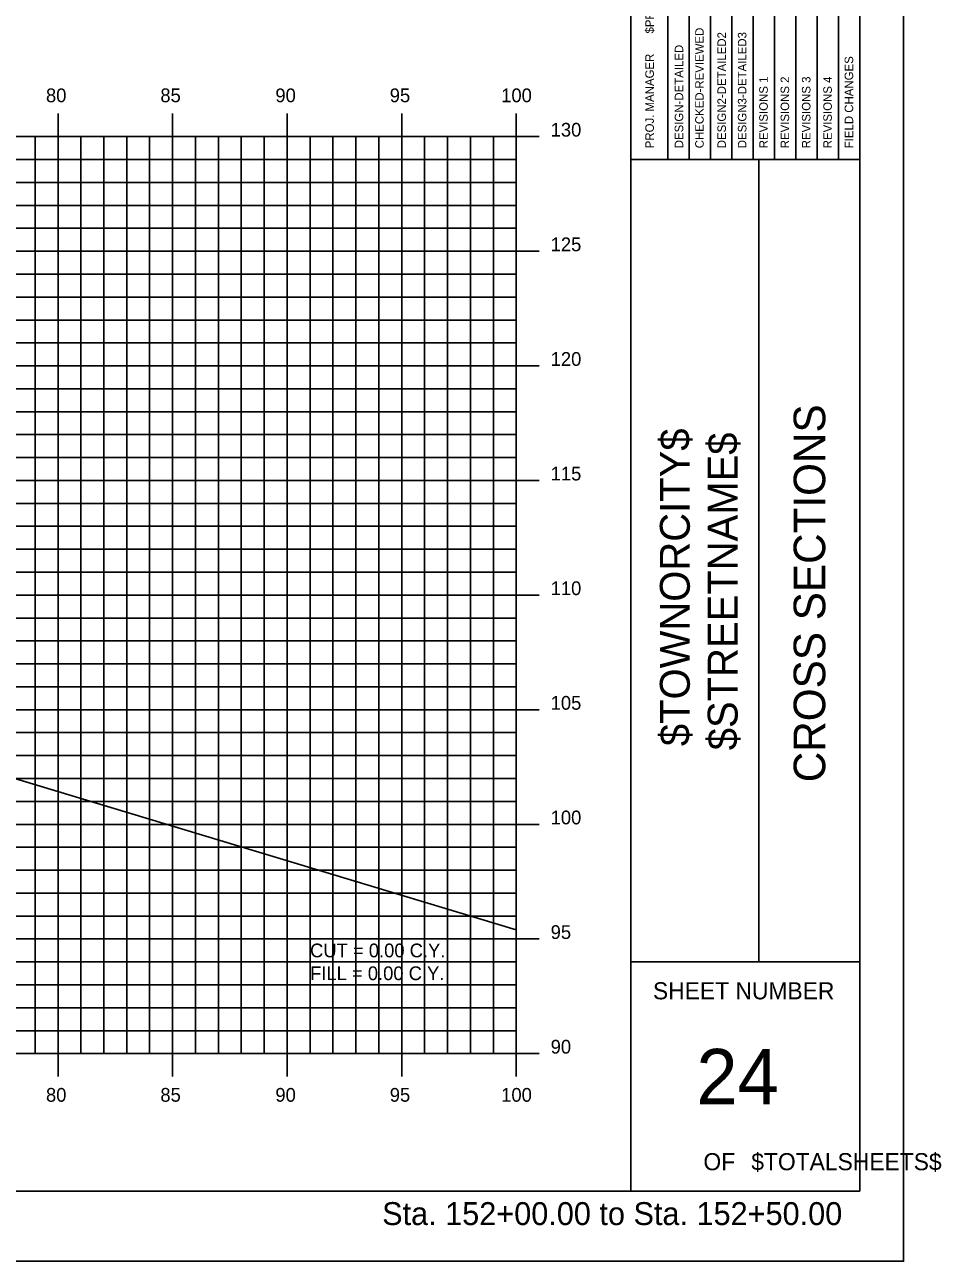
# Model space of a CAD drawing. Extents: x 850598 to 870284, y 366541 to 366651.
# Drawn here: x 851838.2 to 851878.2, y 366541.2 to 366595.1 of the extents above; entities that cross this region are included whole.
import ezdxf

# ---------------------------------------------------------------- set-up
doc = ezdxf.new("R2010")
doc.units = 0
for name, color, linetype in [('BORDER', 7, 'Continuous'), ('D_Text_Standard', 7, 'Continuous'), ('H_V ANNOTATION', 7, 'Continuous'), ('HIGHWAY_TITLE', 7, 'Continuous'), ('MAJOR', 7, 'Continuous'), ('MINOR', 7, 'Continuous'), ('PLOT BOUNDARY', 7, 'Continuous'), ('S_Roadway_Centerline', 7, 'Continuous')]:
    doc.layers.add(name, color=color, linetype=linetype)

msp = doc.modelspace()

# ---------------------------------------------------------------- linework, layer by layer
at = {"layer": 'BORDER'}
for p, q in [((851864.68, 366544.225), (851864.68, 366649.225)), ((851874.68, 366544.225), (851874.68, 366649.225)), ((851864.68, 366589.228), (851874.68, 366589.228)), ((851870.271, 366554.228), (851870.271, 366589.228)), ((851864.68, 366554.228), (851874.68, 366554.228)), ((851714.68, 366544.225), (851874.68, 366544.225))]:
    msp.add_line(p, q, dxfattribs=at)
for points in [[(851867.227, 366589.231), (851867.227, 366606.728)], [(851868.159, 366606.728), (851868.159, 366589.231)], [(851869.091, 366589.231), (851869.091, 366606.728)], [(851870.022, 366589.231), (851870.022, 366606.728)], [(851870.954, 366589.231), (851870.954, 366606.728)], [(851871.886, 366589.231), (851871.886, 366606.728)], [(851872.817, 366589.231), (851872.817, 366606.728)], [(851873.749, 366589.231), (851873.749, 366606.728)], [(851866.296, 366589.231), (851866.296, 366606.022)]]:
    msp.add_lwpolyline(points, dxfattribs=at)
at = {"layer": 'MAJOR'}
for p, q in [((851839.68, 366591.227), (851839.68, 366590.225)), ((851839.68, 366591.227), (851839.68, 366590.225)), ((851844.68, 366591.227), (851844.68, 366590.225)), ((851844.68, 366591.227), (851844.68, 366590.225)), ((851849.68, 366591.227), (851849.68, 366590.225)), ((851849.68, 366591.227), (851849.68, 366590.225)), ((851854.68, 366591.227), (851854.68, 366590.225)), ((851854.68, 366591.227), (851854.68, 366590.225)), ((851859.68, 366591.227), (851859.68, 366590.225)), ((851859.68, 366591.227), (851859.68, 366590.225)), ((851719.68, 366590.225), (851859.68, 366590.225)), ((851719.68, 366590.225), (851859.68, 366590.225)), ((851719.68, 366590.225), (851859.68, 366590.225)), ((851719.68, 366590.225), (851859.68, 366590.225)), ((851839.68, 366550.225), (851839.68, 366590.225)), ((851839.68, 366550.225), (851839.68, 366590.225)), ((851844.68, 366550.225), (851844.68, 366590.225)), ((851844.68, 366550.225), (851844.68, 366590.225)), ((851849.68, 366550.225), (851849.68, 366590.225)), ((851849.68, 366550.225), (851849.68, 366590.225)), ((851854.68, 366550.225), (851854.68, 366590.225)), ((851854.68, 366550.225), (851854.68, 366590.225)), ((851860.682, 366590.225), (851858.678, 366590.225)), ((851860.682, 366590.225), (851858.678, 366590.225)), ((851859.68, 366550.225), (851859.68, 366590.225)), ((851859.68, 366550.225), (851859.68, 366590.225)), ((851859.68, 366550.225), (851859.68, 366590.225)), ((851859.68, 366550.225), (851859.68, 366590.225)), ((851719.68, 366585.225), (851859.68, 366585.225)), ((851719.68, 366585.225), (851859.68, 366585.225)), ((851860.682, 366585.225), (851858.678, 366585.225)), ((851860.682, 366585.225), (851858.678, 366585.225)), ((851719.68, 366580.225), (851859.68, 366580.225)), ((851719.68, 366580.225), (851859.68, 366580.225)), ((851860.682, 366580.225), (851858.678, 366580.225)), ((851860.682, 366580.225), (851858.678, 366580.225)), ((851719.68, 366575.225), (851859.68, 366575.225)), ((851719.68, 366575.225), (851859.68, 366575.225)), ((851860.682, 366575.225), (851858.678, 366575.225)), ((851860.682, 366575.225), (851858.678, 366575.225)), ((851719.68, 366570.225), (851859.68, 366570.225)), ((851719.68, 366570.225), (851859.68, 366570.225)), ((851860.682, 366570.225), (851858.678, 366570.225)), ((851860.682, 366570.225), (851858.678, 366570.225)), ((851719.68, 366565.225), (851859.68, 366565.225)), ((851719.68, 366565.225), (851859.68, 366565.225)), ((851860.682, 366565.225), (851858.678, 366565.225)), ((851860.682, 366565.225), (851858.678, 366565.225)), ((851719.68, 366560.225), (851859.68, 366560.225)), ((851719.68, 366560.225), (851859.68, 366560.225)), ((851860.682, 366560.225), (851858.678, 366560.225)), ((851860.682, 366560.225), (851858.678, 366560.225)), ((851719.68, 366555.225), (851859.68, 366555.225)), ((851719.68, 366555.225), (851859.68, 366555.225)), ((851860.682, 366555.225), (851858.678, 366555.225)), ((851860.682, 366555.225), (851858.678, 366555.225)), ((851719.68, 366550.225), (851859.68, 366550.225)), ((851719.68, 366550.225), (851859.68, 366550.225)), ((851719.68, 366550.225), (851859.68, 366550.225)), ((851719.68, 366550.225), (851859.68, 366550.225)), ((851839.68, 366549.223), (851839.68, 366550.225)), ((851839.68, 366549.223), (851839.68, 366550.225)), ((851844.68, 366549.223), (851844.68, 366550.225)), ((851844.68, 366549.223), (851844.68, 366550.225)), ((851849.68, 366549.223), (851849.68, 366550.225)), ((851849.68, 366549.223), (851849.68, 366550.225)), ((851854.68, 366549.223), (851854.68, 366550.225)), ((851854.68, 366549.223), (851854.68, 366550.225)), ((851860.682, 366550.225), (851858.678, 366550.225)), ((851860.682, 366550.225), (851858.678, 366550.225)), ((851859.68, 366549.223), (851859.68, 366550.225)), ((851859.68, 366549.223), (851859.68, 366550.225))]:
    msp.add_line(p, q, dxfattribs=at)
at = {"layer": 'MINOR'}
for p, q in [((851838.68, 366550.225), (851838.68, 366590.225)), ((851838.68, 366550.225), (851838.68, 366590.225)), ((851840.68, 366550.225), (851840.68, 366590.225)), ((851840.68, 366550.225), (851840.68, 366590.225)), ((851841.68, 366550.225), (851841.68, 366590.225)), ((851841.68, 366550.225), (851841.68, 366590.225)), ((851842.68, 366550.225), (851842.68, 366590.225)), ((851842.68, 366550.225), (851842.68, 366590.225)), ((851843.68, 366550.225), (851843.68, 366590.225)), ((851843.68, 366550.225), (851843.68, 366590.225)), ((851845.68, 366550.225), (851845.68, 366590.225)), ((851845.68, 366550.225), (851845.68, 366590.225)), ((851846.68, 366550.225), (851846.68, 366590.225)), ((851846.68, 366550.225), (851846.68, 366590.225)), ((851847.68, 366550.225), (851847.68, 366590.225)), ((851847.68, 366550.225), (851847.68, 366590.225)), ((851848.68, 366550.225), (851848.68, 366590.225)), ((851848.68, 366550.225), (851848.68, 366590.225)), ((851850.68, 366550.225), (851850.68, 366590.225)), ((851850.68, 366550.225), (851850.68, 366590.225)), ((851851.68, 366550.225), (851851.68, 366590.225)), ((851851.68, 366550.225), (851851.68, 366590.225)), ((851852.68, 366550.225), (851852.68, 366590.225)), ((851852.68, 366550.225), (851852.68, 366590.225)), ((851853.68, 366550.225), (851853.68, 366590.225)), ((851853.68, 366550.225), (851853.68, 366590.225)), ((851855.68, 366550.225), (851855.68, 366590.225)), ((851855.68, 366550.225), (851855.68, 366590.225)), ((851856.68, 366550.225), (851856.68, 366590.225)), ((851856.68, 366550.225), (851856.68, 366590.225)), ((851857.68, 366550.225), (851857.68, 366590.225)), ((851857.68, 366550.225), (851857.68, 366590.225)), ((851858.68, 366550.225), (851858.68, 366590.225)), ((851858.68, 366550.225), (851858.68, 366590.225)), ((851719.68, 366589.225), (851859.68, 366589.225)), ((851719.68, 366589.225), (851859.68, 366589.225)), ((851859.68, 366589.225), (851858.678, 366589.225)), ((851859.68, 366589.225), (851858.678, 366589.225)), ((851719.68, 366588.225), (851859.68, 366588.225)), ((851719.68, 366588.225), (851859.68, 366588.225)), ((851859.68, 366588.225), (851858.678, 366588.225)), ((851859.68, 366588.225), (851858.678, 366588.225)), ((851719.68, 366587.225), (851859.68, 366587.225)), ((851719.68, 366587.225), (851859.68, 366587.225)), ((851859.68, 366587.225), (851858.678, 366587.225)), ((851859.68, 366587.225), (851858.678, 366587.225)), ((851719.68, 366586.225), (851859.68, 366586.225)), ((851719.68, 366586.225), (851859.68, 366586.225)), ((851859.68, 366586.225), (851858.678, 366586.225)), ((851859.68, 366586.225), (851858.678, 366586.225)), ((851719.68, 366584.225), (851859.68, 366584.225)), ((851719.68, 366584.225), (851859.68, 366584.225)), ((851859.68, 366584.225), (851858.678, 366584.225)), ((851859.68, 366584.225), (851858.678, 366584.225)), ((851719.68, 366583.225), (851859.68, 366583.225)), ((851719.68, 366583.225), (851859.68, 366583.225)), ((851859.68, 366583.225), (851858.678, 366583.225)), ((851859.68, 366583.225), (851858.678, 366583.225)), ((851719.68, 366582.225), (851859.68, 366582.225)), ((851719.68, 366582.225), (851859.68, 366582.225)), ((851859.68, 366582.225), (851858.678, 366582.225)), ((851859.68, 366582.225), (851858.678, 366582.225)), ((851719.68, 366581.225), (851859.68, 366581.225)), ((851719.68, 366581.225), (851859.68, 366581.225)), ((851859.68, 366581.225), (851858.678, 366581.225)), ((851859.68, 366581.225), (851858.678, 366581.225)), ((851719.68, 366579.225), (851859.68, 366579.225)), ((851719.68, 366579.225), (851859.68, 366579.225)), ((851859.68, 366579.225), (851858.678, 366579.225)), ((851859.68, 366579.225), (851858.678, 366579.225)), ((851719.68, 366578.225), (851859.68, 366578.225)), ((851719.68, 366578.225), (851859.68, 366578.225)), ((851859.68, 366578.225), (851858.678, 366578.225)), ((851859.68, 366578.225), (851858.678, 366578.225)), ((851719.68, 366577.225), (851859.68, 366577.225)), ((851719.68, 366577.225), (851859.68, 366577.225)), ((851859.68, 366577.225), (851858.678, 366577.225)), ((851859.68, 366577.225), (851858.678, 366577.225)), ((851719.68, 366576.225), (851859.68, 366576.225)), ((851719.68, 366576.225), (851859.68, 366576.225)), ((851859.68, 366576.225), (851858.678, 366576.225)), ((851859.68, 366576.225), (851858.678, 366576.225)), ((851719.68, 366574.225), (851859.68, 366574.225)), ((851719.68, 366574.225), (851859.68, 366574.225)), ((851859.68, 366574.225), (851858.678, 366574.225)), ((851859.68, 366574.225), (851858.678, 366574.225)), ((851719.68, 366573.225), (851859.68, 366573.225)), ((851719.68, 366573.225), (851859.68, 366573.225)), ((851859.68, 366573.225), (851858.678, 366573.225)), ((851859.68, 366573.225), (851858.678, 366573.225)), ((851719.68, 366572.225), (851859.68, 366572.225)), ((851719.68, 366572.225), (851859.68, 366572.225)), ((851859.68, 366572.225), (851858.678, 366572.225)), ((851859.68, 366572.225), (851858.678, 366572.225)), ((851719.68, 366571.225), (851859.68, 366571.225)), ((851719.68, 366571.225), (851859.68, 366571.225)), ((851859.68, 366571.225), (851858.678, 366571.225)), ((851859.68, 366571.225), (851858.678, 366571.225)), ((851719.68, 366569.225), (851859.68, 366569.225)), ((851719.68, 366569.225), (851859.68, 366569.225)), ((851859.68, 366569.225), (851858.678, 366569.225)), ((851859.68, 366569.225), (851858.678, 366569.225)), ((851719.68, 366568.225), (851859.68, 366568.225)), ((851719.68, 366568.225), (851859.68, 366568.225)), ((851859.68, 366568.225), (851858.678, 366568.225)), ((851859.68, 366568.225), (851858.678, 366568.225)), ((851719.68, 366567.225), (851859.68, 366567.225)), ((851719.68, 366567.225), (851859.68, 366567.225)), ((851859.68, 366567.225), (851858.678, 366567.225)), ((851859.68, 366567.225), (851858.678, 366567.225)), ((851719.68, 366566.225), (851859.68, 366566.225)), ((851719.68, 366566.225), (851859.68, 366566.225)), ((851859.68, 366566.225), (851858.678, 366566.225)), ((851859.68, 366566.225), (851858.678, 366566.225)), ((851719.68, 366564.225), (851859.68, 366564.225)), ((851719.68, 366564.225), (851859.68, 366564.225)), ((851859.68, 366564.225), (851858.678, 366564.225)), ((851859.68, 366564.225), (851858.678, 366564.225)), ((851719.68, 366563.225), (851859.68, 366563.225)), ((851719.68, 366563.225), (851859.68, 366563.225)), ((851859.68, 366563.225), (851858.678, 366563.225)), ((851859.68, 366563.225), (851858.678, 366563.225)), ((851719.68, 366562.225), (851859.68, 366562.225)), ((851719.68, 366562.225), (851859.68, 366562.225)), ((851859.68, 366562.225), (851858.678, 366562.225)), ((851859.68, 366562.225), (851858.678, 366562.225)), ((851719.68, 366561.225), (851859.68, 366561.225)), ((851719.68, 366561.225), (851859.68, 366561.225)), ((851859.68, 366561.225), (851858.678, 366561.225)), ((851859.68, 366561.225), (851858.678, 366561.225)), ((851719.68, 366559.225), (851859.68, 366559.225)), ((851719.68, 366559.225), (851859.68, 366559.225)), ((851859.68, 366559.225), (851858.678, 366559.225)), ((851859.68, 366559.225), (851858.678, 366559.225)), ((851719.68, 366558.225), (851859.68, 366558.225)), ((851719.68, 366558.225), (851859.68, 366558.225)), ((851859.68, 366558.225), (851858.678, 366558.225)), ((851859.68, 366558.225), (851858.678, 366558.225)), ((851719.68, 366557.225), (851859.68, 366557.225)), ((851719.68, 366557.225), (851859.68, 366557.225)), ((851859.68, 366557.225), (851858.678, 366557.225)), ((851859.68, 366557.225), (851858.678, 366557.225)), ((851719.68, 366556.225), (851859.68, 366556.225)), ((851719.68, 366556.225), (851859.68, 366556.225)), ((851859.68, 366556.225), (851858.678, 366556.225)), ((851859.68, 366556.225), (851858.678, 366556.225)), ((851719.68, 366554.225), (851859.68, 366554.225)), ((851719.68, 366554.225), (851859.68, 366554.225)), ((851859.68, 366554.225), (851858.678, 366554.225)), ((851859.68, 366554.225), (851858.678, 366554.225)), ((851719.68, 366553.225), (851859.68, 366553.225)), ((851719.68, 366553.225), (851859.68, 366553.225)), ((851859.68, 366553.225), (851858.678, 366553.225)), ((851859.68, 366553.225), (851858.678, 366553.225)), ((851719.68, 366552.225), (851859.68, 366552.225)), ((851719.68, 366552.225), (851859.68, 366552.225)), ((851859.68, 366552.225), (851858.678, 366552.225)), ((851859.68, 366552.225), (851858.678, 366552.225)), ((851719.68, 366551.225), (851859.68, 366551.225)), ((851719.68, 366551.225), (851859.68, 366551.225)), ((851859.68, 366551.225), (851858.678, 366551.225)), ((851859.68, 366551.225), (851858.678, 366551.225))]:
    msp.add_line(p, q, dxfattribs=at)
at = {"layer": 'PLOT BOUNDARY'}
msp.add_lwpolyline([(851706.586, 366541.166), (851876.586, 366541.166), (851876.586, 366651.166), (851706.586, 366651.166)], close=True, dxfattribs=at)
at = {"layer": 'S_Roadway_Centerline'}
msp.add_lwpolyline([(851719.68, 366575.067), (851732.585, 366575.216), (851742.452, 366575.299), (851753.399, 366575.466), (851760.42, 366575.604), (851761.677, 366575.967), (851767.974, 366577.864), (851769.02, 366578.019), (851772.536, 366578.123), (851782.727, 366578.499), (851787.863, 366578.736), (851791.411, 366578.649), (851798.934, 366578.56), (851800.593, 366578.462), (851803.712, 366578.261), (851814.998, 366575.933), (851815.981, 366575.809), (851817.359, 366574.823), (851820.705, 366569.722), (851823.278, 366566.623), (851824.148, 366566.291), (851825.199, 366566.067), (851829.976, 366564.576), (851859.68, 366555.622)], dxfattribs=at)

# ---------------------------------------------------------------- texts
at = {"layer": 'BORDER'}
for s, height, rotation, p in [('$PROJMANAGER$', 0.37275, 90, (851865.684, 366594.723)), ('CHECKED-REVIEWED', 0.37275, 90, (851867.861, 366589.716)), ('DESIGN2-DETAILED2', 0.37275, 90, (851868.83, 366589.716)), ('DESIGN3-DETAILED3', 0.37275, 90, (851869.724, 366589.716)), ('PROJ. MANAGER', 0.37275, 90, (851865.684, 366589.716)), ('DESIGN-DETAILED', 0.37275, 90, (851866.966, 366589.716)), ('FIELD CHANGES', 0.37275, 90, (851874.383, 366589.716)), ('REVISIONS 1', 0.37275, 90, (851870.656, 366589.716)), ('REVISIONS 2', 0.37275, 90, (851871.588, 366589.716)), ('REVISIONS 3', 0.37275, 90, (851872.519, 366589.716)), ('REVISIONS 4', 0.37275, 90, (851873.451, 366589.716)), ('CROSS SECTIONS', 1.37787, 90, (851873.164, 366562.062)), ('SHEET NUMBER', 0.74527, 360, (851865.645, 366552.592)), ('24', 2.4194, 360, (851867.541, 366548.008)), ('OF', 0.7453, 360, (851867.847, 366545.138)), ('$TOTALSHEETS$', 0.74527, 360, (851869.936, 366545.138))]:
    msp.add_text(s, height=height, rotation=rotation, dxfattribs=at).set_placement(p)
at = {"layer": 'D_Text_Standard'}
for s, p in [('CUT = 0.00 C.Y.', (851850.68, 366554.425)), ('FILL = 0.00 C.Y.', (851850.68, 366553.429))]:
    msp.add_text(s, height=0.6, dxfattribs=at).set_placement(p)
at = {"layer": 'H_V ANNOTATION'}
for s, height, p in [('80', 0.6, (851839.155, 366591.725)), ('85', 0.6, (851844.147, 366591.725)), ('90', 0.6, (851849.166, 366591.725)), ('95', 0.6, (851854.158, 366591.725)), ('100', 0.6, (851859.021, 366591.725)), ('130', 0.6, (851861.18, 366590.225)), ('125', 0.6, (851861.18, 366585.225)), ('120', 0.6, (851861.18, 366580.225)), ('115', 0.6, (851861.18, 366575.225)), ('110', 0.6, (851861.18, 366570.225)), ('105', 0.6, (851861.18, 366565.225)), ('100', 0.6, (851861.18, 366560.225)), ('95', 0.6, (851861.18, 366555.225)), ('90', 0.6, (851861.18, 366550.225)), ('80', 0.6, (851839.155, 366548.125)), ('85', 0.6, (851844.147, 366548.125)), ('90', 0.6, (851849.166, 366548.125)), ('95', 0.6, (851854.158, 366548.125)), ('100', 0.6, (851859.021, 366548.125)), ('Sta. 152+00.00 to Sta. 152+50.00', 1.0002, (851853.826, 366542.745))]:
    msp.add_text(s, height=height, dxfattribs=at).set_placement(p)
at = {"layer": 'HIGHWAY_TITLE'}
for s, p in [('$TOWNORCITY$', (851867.252, 366563.637)), ('$STREETNAME$', (851869.339, 366563.457))]:
    msp.add_text(s, height=1.30428, rotation=90, dxfattribs=at).set_placement(p)

doc.saveas('drawing.dxf')
